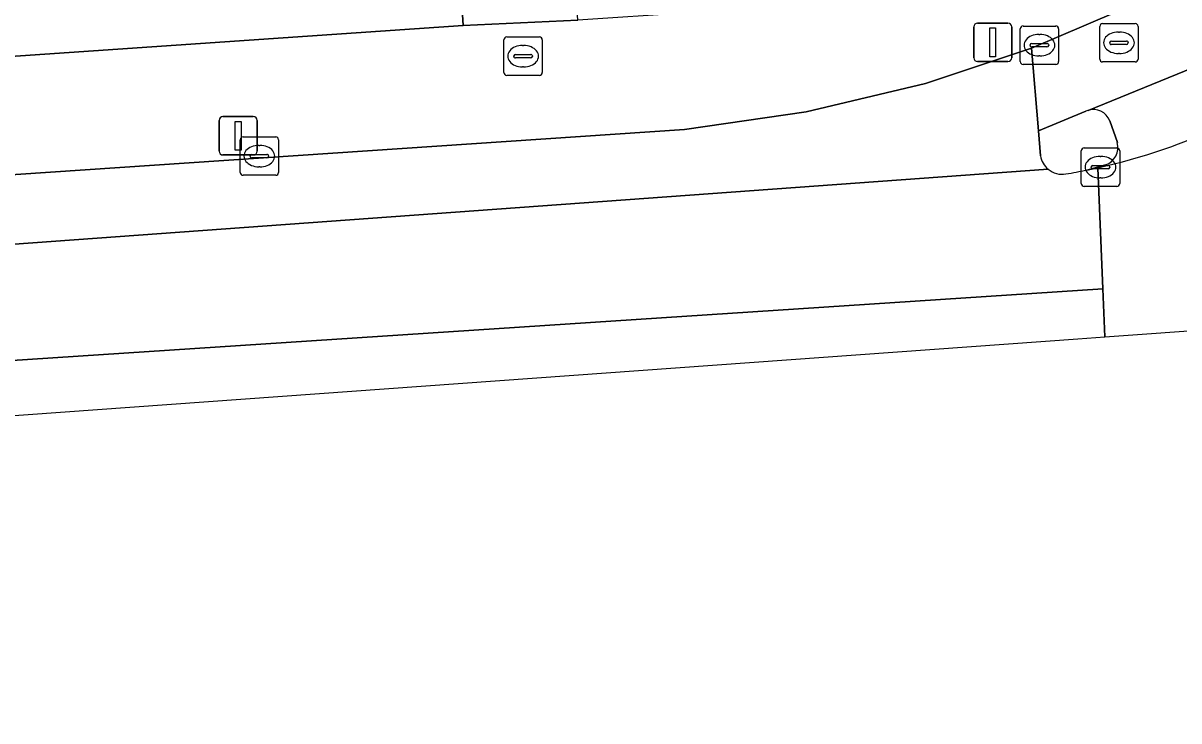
# Model space of a CAD drawing. Extents: x 161084 to 161928, y 385354 to 386522.
# Drawn here: x 161763.67 to 161793.79, y 385371.19 to 385389.37 of the extents above; entities that cross this region are included whole.
import ezdxf

# ---------------------------------------------------------------- set-up
doc = ezdxf.new("R2010")
doc.units = 0
for name, color, linetype in [('IMGEO_Brandkraan', 7, 'Continuous'), ('IMGEO_Fietspad_open', 7, 'Continuous'), ('IMGEO_Groenvoorziening', 7, 'Continuous'), ('IMGEO_Kolk', 7, 'Continuous'), ('IMGEO_Lichtmast', 7, 'Continuous'), ('IMGEO_Rijbaan_lokaal_gesloten', 7, 'Continuous'), ('IMGEO_Verkeerseiland_open', 7, 'Continuous'), ('IMGEO_Voetpad_open', 7, 'Continuous')]:
    doc.layers.add(name, color=color, linetype=linetype)

msp = doc.modelspace()

# ---------------------------------------------------------------- linework, layer by layer
at = {"layer": 'IMGEO_Brandkraan'}
for p, q in [((161791.731, 385388.43), (161791.731, 385389.282)), ((161791.806, 385389.356), (161792.658, 385389.356)), ((161792.219, 385389.136), (161792.244, 385389.136)), ((161792.732, 385389.282), (161792.732, 385388.43)), ((161776.203, 385388.08), (161776.203, 385388.932)), ((161776.278, 385389.006), (161777.13, 385389.006)), ((161776.691, 385388.786), (161776.716, 385388.786)), ((161777.204, 385388.932), (161777.204, 385388.08)), ((161791.99, 385388.85), (161791.99, 385388.862)), ((161792.428, 385388.813), (161792.03, 385388.813)), ((161792.033, 385388.899), (161792.431, 385388.899)), ((161792.474, 385388.862), (161792.474, 385388.85)), ((161776.462, 385388.5), (161776.462, 385388.512)), ((161776.9, 385388.463), (161776.502, 385388.463)), ((161776.505, 385388.549), (161776.903, 385388.549)), ((161776.946, 385388.512), (161776.946, 385388.5)), ((161792.242, 385388.576), (161792.217, 385388.576)), ((161776.714, 385388.226), (161776.689, 385388.226)), ((161792.658, 385388.356), (161791.806, 385388.356)), ((161777.13, 385388.006), (161776.278, 385388.006))]:
    msp.add_line(p, q, dxfattribs=at)
for points in [[(161791.731, 385388.43), (161791.731, 385389.282)], [(161791.806, 385389.356), (161792.658, 385389.356)], [(161792.732, 385389.282), (161792.732, 385388.43)], [(161776.203, 385388.08), (161776.203, 385388.932)], [(161776.278, 385389.006), (161777.13, 385389.006)], [(161777.204, 385388.932), (161777.204, 385388.08)], [(161792.658, 385388.356), (161791.806, 385388.356)], [(161777.13, 385388.006), (161776.278, 385388.006)]]:
    msp.add_lwpolyline(points, dxfattribs=at)
for centre, radius, start, end in [((161791.808, 385389.28), 0.0765, 91.552, 178.448), ((161791.808, 385389.28), 0.0765, 91.552, 178.448), ((161792.656, 385389.28), 0.0765, 1.552, 88.448), ((161792.656, 385389.28), 0.0765, 1.552, 88.448), ((161776.28, 385388.93), 0.0765, 91.552, 178.448), ((161776.28, 385388.93), 0.0765, 91.552, 178.448), ((161777.128, 385388.93), 0.0765, 1.552, 88.448), ((161777.128, 385388.93), 0.0765, 1.552, 88.448), ((161792.03, 385388.859), 0.0403, 85.8775, 175.7526), ((161792.027, 385388.849), 0.0366, 178.938, 274.7102), ((161792.431, 385388.856), 0.043, 264.8664, 352.4533), ((161792.435, 385388.861), 0.0386, 1.7309, 96.639), ((161776.502, 385388.509), 0.0403, 85.8775, 175.7526), ((161776.499, 385388.499), 0.0366, 178.938, 274.7102), ((161776.903, 385388.506), 0.043, 264.8664, 352.4533), ((161776.907, 385388.511), 0.0386, 1.7309, 96.639), ((161791.808, 385388.432), 0.0765, 181.552, 268.448), ((161791.808, 385388.432), 0.0765, 181.552, 268.448), ((161792.656, 385388.432), 0.0765, 271.552, 358.448), ((161792.656, 385388.432), 0.0765, 271.552, 358.448), ((161776.28, 385388.082), 0.0765, 181.552, 268.448), ((161776.28, 385388.082), 0.0765, 181.552, 268.448), ((161777.128, 385388.082), 0.0765, 271.552, 358.448), ((161777.128, 385388.082), 0.0765, 271.552, 358.448)]:
    msp.add_arc(centre, radius, start, end, dxfattribs=at)
for centre, major_axis, ratio, start_param, end_param in [((161792.218, 385388.856), (-0.387, 0.002), 0.722429, 4.712389, 7.853982), ((161792.243, 385388.856), (-0.39, 0.002), 0.717154, 1.570796, 4.712389), ((161776.69, 385388.506), (-0.387, 0.002), 0.722429, 4.712389, 7.853982), ((161776.715, 385388.506), (-0.39, 0.002), 0.717154, 1.570796, 4.712389)]:
    msp.add_ellipse(centre, major_axis=major_axis, ratio=ratio, start_param=start_param, end_param=end_param, dxfattribs=at)
at = {"layer": 'IMGEO_Fietspad_open'}
for points in [[(161797.19, 385418.844), (161797.079, 385419.368), (161794.541, 385418.752), (161796.51, 385410.28), (161798.229, 385398.894), (161798.273, 385398.494), (161798.303, 385397.754), (161798.266, 385397.015), (161798.164, 385396.282), (161797.996, 385395.562), (161797.765, 385394.858), (161797.472, 385394.179), (161797.12, 385393.528), (161796.71, 385392.912), (161796.248, 385392.334), (161795.735, 385391.8), (161795.177, 385391.314), (161794.578, 385390.88), (161793.942, 385390.501), (161792.861, 385389.957), (161789.956, 385388.714), (161790.134, 385386.566), (161791.368, 385387.071)], [(161791.425, 385387.094), (161794.982, 385388.543), (161795, 385386.747), (161795.061, 385386.777)]]:
    msp.add_lwpolyline(points, dxfattribs=at)
msp.add_arc((161791.508, 385386.806), 0.3, 106.0953, 117.8537, dxfattribs=at)
at = {"layer": 'IMGEO_Groenvoorziening'}
msp.add_lwpolyline([(161699.842, 385384.149), (161775.141, 385389.302), (161774.704, 385396.489), (161772.79, 385396.358), (161772.905, 385394.688), (161765.742, 385394.196), (161765.692, 385394.923), (161747.224, 385393.559), (161747.273, 385392.828), (161729.049, 385391.614), (161729.002, 385392.31), (161710.394, 385391.071)], dxfattribs=at)
at = {"layer": 'IMGEO_Kolk'}
for p, q in [((161789.658, 385388.366), (161789.658, 385389.218)), ((161789.733, 385389.292), (161790.585, 385389.292)), ((161790.146, 385389.072), (161790.171, 385389.072)), ((161790.659, 385389.218), (161790.659, 385388.366)), ((161789.917, 385388.786), (161789.917, 385388.798)), ((161789.96, 385388.835), (161790.358, 385388.835)), ((161790.401, 385388.798), (161790.401, 385388.786)), ((161790.355, 385388.749), (161789.957, 385388.749)), ((161790.169, 385388.512), (161790.144, 385388.512)), ((161790.585, 385388.292), (161789.733, 385388.292)), ((161769.405, 385386.404), (161770.257, 385386.404)), ((161769.33, 385385.478), (161769.33, 385386.33)), ((161769.818, 385386.184), (161769.843, 385386.184)), ((161770.331, 385386.33), (161770.331, 385385.478)), ((161791.325, 385386.116), (161792.177, 385386.116)), ((161769.589, 385385.898), (161769.589, 385385.91)), ((161770.027, 385385.861), (161769.629, 385385.861)), ((161769.632, 385385.947), (161770.03, 385385.947)), ((161770.073, 385385.91), (161770.073, 385385.898)), ((161791.25, 385385.19), (161791.25, 385386.042)), ((161791.738, 385385.896), (161791.763, 385385.896)), ((161792.251, 385386.042), (161792.251, 385385.19)), ((161769.841, 385385.624), (161769.816, 385385.624)), ((161791.509, 385385.61), (161791.509, 385385.622)), ((161791.947, 385385.573), (161791.549, 385385.573)), ((161791.552, 385385.659), (161791.95, 385385.659)), ((161791.993, 385385.622), (161791.993, 385385.61)), ((161770.257, 385385.404), (161769.405, 385385.404)), ((161791.761, 385385.336), (161791.736, 385385.336)), ((161792.177, 385385.116), (161791.325, 385385.116))]:
    msp.add_line(p, q, dxfattribs=at)
for points in [[(161789.658, 385388.366), (161789.658, 385389.218)], [(161789.733, 385389.292), (161790.585, 385389.292)], [(161790.659, 385389.218), (161790.659, 385388.366)], [(161790.585, 385388.292), (161789.733, 385388.292)], [(161769.405, 385386.404), (161770.257, 385386.404)], [(161769.33, 385385.478), (161769.33, 385386.33)], [(161770.331, 385386.33), (161770.331, 385385.478)], [(161791.325, 385386.116), (161792.177, 385386.116)], [(161791.25, 385385.19), (161791.25, 385386.042)], [(161792.251, 385386.042), (161792.251, 385385.19)], [(161770.257, 385385.404), (161769.405, 385385.404)], [(161792.177, 385385.116), (161791.325, 385385.116)]]:
    msp.add_lwpolyline(points, dxfattribs=at)
for centre, radius, start, end in [((161789.735, 385389.216), 0.0765, 91.552, 178.448), ((161789.735, 385389.216), 0.0765, 91.552, 178.448), ((161790.583, 385389.216), 0.0765, 1.552, 88.448), ((161790.583, 385389.216), 0.0765, 1.552, 88.448), ((161789.957, 385388.795), 0.0403, 85.8775, 175.7526), ((161789.954, 385388.785), 0.0366, 178.938, 274.7102), ((161790.358, 385388.792), 0.043, 264.8664, 352.4533), ((161790.362, 385388.797), 0.0386, 1.7309, 96.639), ((161789.735, 385388.368), 0.0765, 181.552, 268.448), ((161789.735, 385388.368), 0.0765, 181.552, 268.448), ((161790.583, 385388.368), 0.0765, 271.552, 358.448), ((161790.583, 385388.368), 0.0765, 271.552, 358.448), ((161769.407, 385386.328), 0.0765, 91.552, 178.448), ((161769.407, 385386.328), 0.0765, 91.552, 178.448), ((161770.255, 385386.328), 0.0765, 1.552, 88.448), ((161770.255, 385386.328), 0.0765, 1.552, 88.448), ((161791.327, 385386.04), 0.0765, 91.552, 178.448), ((161791.327, 385386.04), 0.0765, 91.552, 178.448), ((161792.175, 385386.04), 0.0765, 1.552, 88.448), ((161792.175, 385386.04), 0.0765, 1.552, 88.448), ((161769.629, 385385.907), 0.0403, 85.8775, 175.7526), ((161769.626, 385385.897), 0.0366, 178.938, 274.7102), ((161770.03, 385385.904), 0.043, 264.8664, 352.4533), ((161770.034, 385385.909), 0.0386, 1.7309, 96.639), ((161769.407, 385385.48), 0.0765, 181.552, 268.448), ((161769.407, 385385.48), 0.0765, 181.552, 268.448), ((161770.255, 385385.48), 0.0765, 271.552, 358.448), ((161770.255, 385385.48), 0.0765, 271.552, 358.448), ((161791.549, 385385.619), 0.0403, 85.8775, 175.7526), ((161791.546, 385385.609), 0.0366, 178.938, 274.7102), ((161791.95, 385385.616), 0.043, 264.8664, 352.4533), ((161791.954, 385385.621), 0.0386, 1.7309, 96.639), ((161791.327, 385385.192), 0.0765, 181.552, 268.448), ((161791.327, 385385.192), 0.0765, 181.552, 268.448), ((161792.175, 385385.192), 0.0765, 271.552, 358.448), ((161792.175, 385385.192), 0.0765, 271.552, 358.448)]:
    msp.add_arc(centre, radius, start, end, dxfattribs=at)
for centre, major_axis, ratio, start_param, end_param in [((161790.145, 385388.792), (-0.387, 0.002), 0.722429, 4.712389, 7.853982), ((161790.17, 385388.792), (-0.39, 0.002), 0.717154, 1.570796, 4.712389), ((161769.817, 385385.904), (-0.387, 0.002), 0.722429, 4.712389, 7.853982), ((161769.842, 385385.904), (-0.39, 0.002), 0.717154, 1.570796, 4.712389), ((161791.737, 385385.616), (-0.387, 0.002), 0.722429, 4.712389, 7.853982), ((161791.762, 385385.616), (-0.39, 0.002), 0.717154, 1.570796, 4.712389)]:
    msp.add_ellipse(centre, major_axis=major_axis, ratio=ratio, start_param=start_param, end_param=end_param, dxfattribs=at)
at = {"layer": 'IMGEO_Lichtmast'}
for p, q in [((161788.548, 385389.367), (161789.338, 385389.367)), ((161789.338, 385389.367), (161788.548, 385389.367)), ((161788.448, 385388.467), (161788.448, 385389.267)), ((161788.448, 385389.267), (161788.448, 385388.467)), ((161789.438, 385389.267), (161789.438, 385388.467)), ((161789.438, 385388.467), (161789.438, 385389.267)), ((161789.338, 385388.367), (161788.548, 385388.367)), ((161788.548, 385388.367), (161789.338, 385388.367)), ((161768.783, 385386.033), (161768.783, 385386.833)), ((161768.783, 385386.833), (161768.783, 385386.033)), ((161768.883, 385386.933), (161769.673, 385386.933)), ((161769.673, 385386.933), (161768.883, 385386.933)), ((161769.773, 385386.833), (161769.773, 385386.033)), ((161769.773, 385386.033), (161769.773, 385386.833)), ((161769.673, 385385.933), (161768.883, 385385.933)), ((161768.883, 385385.933), (161769.673, 385385.933))]:
    msp.add_line(p, q, dxfattribs=at)
for points in [[(161788.868, 385389.242), (161789.018, 385389.242), (161789.018, 385388.492), (161788.868, 385388.492), (161788.868, 385389.242)], [(161769.203, 385386.808), (161769.353, 385386.808), (161769.353, 385386.058), (161769.203, 385386.058), (161769.203, 385386.808)]]:
    msp.add_lwpolyline(points, dxfattribs=at)
for centre, start, end in [((161788.548, 385389.267), 90, 180), ((161788.548, 385389.267), 90, 180), ((161789.338, 385389.267), 0, 90), ((161789.338, 385389.267), 360, 90), ((161788.548, 385388.467), 180, 270), ((161788.548, 385388.467), 180, 270), ((161789.338, 385388.467), 270, 0), ((161789.338, 385388.467), 270, 0), ((161768.883, 385386.833), 90, 180), ((161768.883, 385386.833), 90, 180), ((161769.673, 385386.833), 0, 90), ((161769.673, 385386.833), 360, 90), ((161768.883, 385386.033), 180, 270), ((161768.883, 385386.033), 180, 270), ((161769.673, 385386.033), 270, 0), ((161769.673, 385386.033), 270, 0)]:
    msp.add_arc(centre, 0.1, start, end, dxfattribs=at)
at = {"layer": 'IMGEO_Rijbaan_lokaal_gesloten'}
for points in [[(161789.956, 385388.714), (161787.193, 385387.799), (161784.079, 385387.056), (161780.911, 385386.593)], [(161790.134, 385386.566), (161789.956, 385388.714)], [(161780.911, 385386.593), (161744.115, 385384.121), (161714.365, 385382.094), (161693.719, 385380.706), (161682.409, 385379.995)], [(161790.189, 385385.909), (161790.134, 385386.566)], [(161790.386, 385385.562), (161745.718, 385382.325), (161694.12, 385378.755), (161673.857, 385377.546), (161666.232, 385378.103), (161665.946, 385378.056), (161662.307, 385378.041), (161658.165, 385378.115), (161657.419, 385378.132), (161657.429, 385377.882), (161644.365, 385377.304), (161644.261, 385377.318), (161644.02, 385377.311), (161643.787, 385377.242), (161630.471, 385376.759), (161630.919, 385372.33), (161639.831, 385371.872)], [(161639.831, 385371.872), (161662.986, 385373.549), (161719.453, 385377.639), (161752.938, 385379.891), (161791.813, 385382.444), (161791.677, 385385.598), (161791.396, 385385.539)], [(161673.857, 385377.546), (161694.12, 385378.755), (161745.718, 385382.325), (161790.386, 385385.562)], [(161791.677, 385385.598), (161791.813, 385382.444), (161791.867, 385381.194), (161804.352, 385382.094), (161823.545, 385382.647)], [(161639.831, 385371.872), (161644.097, 385371.653), (161653.051, 385371.194), (161791.156, 385381.143), (161791.867, 385381.194), (161791.813, 385382.444), (161752.938, 385379.891), (161719.453, 385377.639), (161662.986, 385373.549), (161639.831, 385371.872)]]:
    msp.add_lwpolyline(points, dxfattribs=at)
for centre, radius, start, end in [((161788.477, 385400.233), 14.981, 282.3348, 295.8131), ((161790.745, 385385.995), 0.563, 188.8346, 230.3346), ((161790.746, 385385.991), 0.56, 230.0428, 280.1255), ((161788.489, 385400.161), 14.908, 279.09, 281.2455)]:
    msp.add_arc(centre, radius, start, end, dxfattribs=at)
at = {"layer": 'IMGEO_Verkeerseiland_open'}
for points in [[(161791.368, 385387.071), (161790.134, 385386.566), (161790.189, 385385.909)], [(161792.19, 385386.254), (161791.992, 385386.825)], [(161791.396, 385385.539), (161791.882, 385385.672)]]:
    msp.add_lwpolyline(points, dxfattribs=at)
for centre, radius, start, end in [((161791.508, 385386.806), 0.3, 106.0953, 117.8537), ((161791.568, 385386.663), 0.454, 20.8744, 108.3638), ((161791.718, 385386.131), 0.487, 289.6176, 14.606), ((161790.745, 385385.995), 0.563, 188.8346, 230.3346), ((161790.746, 385385.991), 0.56, 230.0428, 280.1255), ((161788.489, 385400.161), 14.908, 279.09, 281.2455)]:
    msp.add_arc(centre, radius, start, end, dxfattribs=at)
at = {"layer": 'IMGEO_Voetpad_open'}
for points in [[(161773.279, 385414.198), (161773.317, 385413.387), (161773.323, 385413.042), (161773.775, 385408.415), (161771.875, 385408.339), (161772.08, 385406.203), (161774.111, 385406.277), (161774.704, 385396.489), (161775.141, 385389.302), (161778.131, 385389.445), (161776.458, 385416.096)], [(161787.193, 385387.799), (161789.956, 385388.714), (161792.861, 385389.957), (161793.942, 385390.501), (161794.578, 385390.88), (161795.177, 385391.314), (161795.735, 385391.8), (161796.248, 385392.334), (161796.71, 385392.912), (161797.12, 385393.528), (161797.472, 385394.179), (161797.765, 385394.858), (161797.996, 385395.562), (161792.375, 385393.068), (161789.658, 385391.831), (161786.842, 385390.843), (161783.949, 385390.11), (161781.003, 385389.638), (161778.131, 385389.445), (161775.141, 385389.302), (161699.842, 385384.149)], [(161794.982, 385388.543), (161791.425, 385387.094)], [(161654.179, 385383.015), (161655.207, 385383.061), (161656.291, 385383.144), (161656.395, 385383.142), (161658.492, 385383.004), (161660.568, 385382.68), (161662.607, 385382.171), (161664.593, 385381.482), (161667.417, 385380.428), (161668.787, 385379.97), (161670.193, 385379.636), (161671.623, 385379.429), (161673.066, 385379.35), (161673.925, 385379.365), (161676.148, 385379.546), (161682.409, 385379.995), (161693.719, 385380.706), (161714.365, 385382.094), (161744.115, 385384.121), (161780.911, 385386.593), (161784.079, 385387.056), (161787.193, 385387.799)], [(161791.992, 385386.825), (161792.19, 385386.254)], [(161791.882, 385385.672), (161791.396, 385385.539), (161791.677, 385385.598)]]:
    msp.add_lwpolyline(points, dxfattribs=at)
for centre, radius, start, end in [((161791.568, 385386.663), 0.454, 20.8744, 108.3638), ((161788.477, 385400.233), 14.981, 282.3348, 295.8131), ((161791.718, 385386.131), 0.487, 289.6176, 14.606)]:
    msp.add_arc(centre, radius, start, end, dxfattribs=at)

doc.saveas('drawing.dxf')
